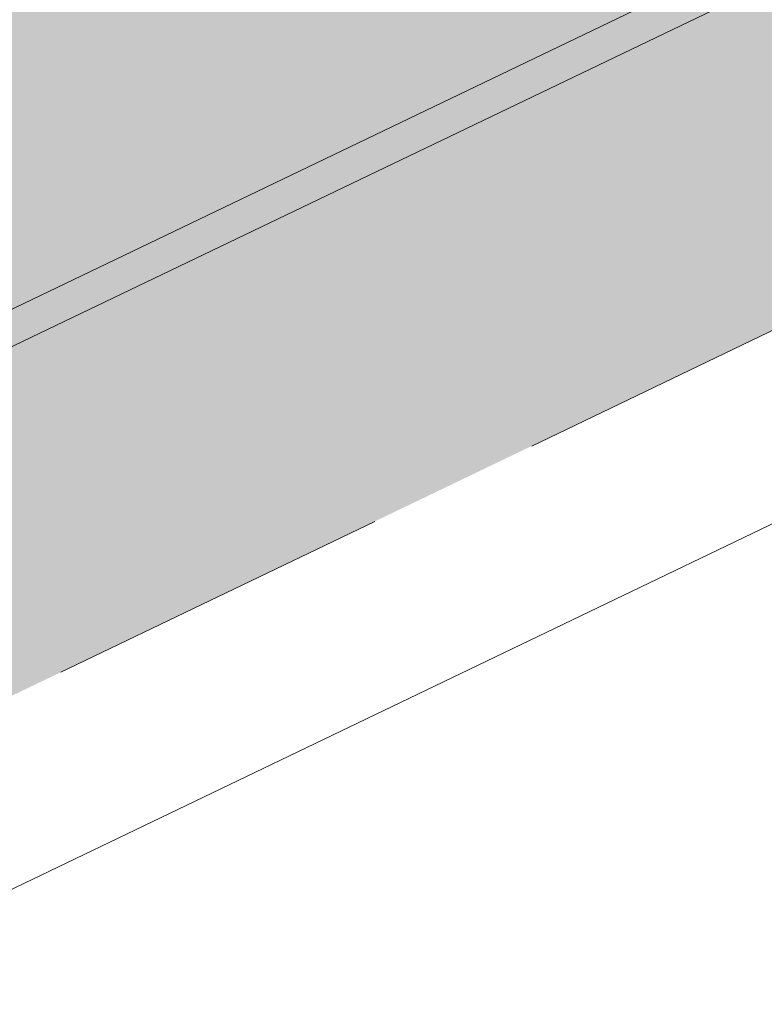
# Model space of a CAD drawing. Header units: metres. Extents: x 163628 to 167676, y 402708 to 405373.
# Tile 297 of 656: x 166354.411 to 166355.266, y 404352.261 to 404353.391. Entities that reach past the tile are written whole.
import ezdxf

# ---------------------------------------------------------------- set-up
doc = ezdxf.new("R2010")
doc.units = ezdxf.units.M
doc.linetypes.add('X-CA190022.004-UO-DWM_Snelfietsroute$0$VH-OPSLUITBAND_150X250', pattern=[24, 16, -2, 4, -2])
doc.layers.add('X-CA190022.004-UO-ARC_Arcering$0$N-WE-VH-VERHARDING-FIETSSTRAAT_GRIJS-A', color=251, linetype='Continuous', lineweight=0, transparency=0.5)
doc.layers.add('X-CA190022.004-UO-ARC_Arcering$0$N-WE-VH-VERHARDING-FIETSSTRAAT_ROOD-A', color=13, linetype='Continuous', lineweight=0, transparency=0.5)
for name, color, linetype, lineweight in [('X-CA190022.004-UO-BGT_Ondergrond$0$GE_314_WGDRijbaanLokaleweg_Vlak_GEM', 253, 'Continuous', 9), ('X-CA190022.004-UO-BGT_Ondergrond$0$GE_479_BTDGroenvoorziening_grasenkruida_GEM', 253, 'Continuous', 9), ('X-CA190022.004-UO-DWM_Snelfietsroute$0$N-WE-VH-KANTOPSLUITING_ACHTERKANTBAND-G', 7, 'Continuous', 18), ('X-CA190022.004-UO-DWM_Snelfietsroute$0$N-WE-VH-KANTOPSLUITING_OPSLUITBAND_200X250-G', 7, 'X-CA190022.004-UO-DWM_Snelfietsroute$0$VH-OPSLUITBAND_150X250', 18), ('X-CA190022.004-UO-DWM_Snelfietsroute$0$N-WE-VH-VERHARDING-G', 7, 'Continuous', 18)]:
    doc.layers.add(name, color=color, linetype=linetype, lineweight=lineweight)

msp = doc.modelspace()

# ---------------------------------------------------------------- hatches: boundary and pattern name
at = {"layer": 'X-CA190022.004-UO-ARC_Arcering$0$N-WE-VH-VERHARDING-FIETSSTRAAT_GRIJS-A'}
h = msp.add_hatch(color=256, dxfattribs=at)
h.dxf.hatch_style = 1
h.paths.add_polyline_path([(166375.9842, 404363.4227), (166371.477, 404361.2582), (166366.9697, 404359.0938), (166362.4625, 404356.9293), (166357.9553, 404354.7649), (166353.448, 404352.6004), (166349.0212, 404350.4746), (166349.1944, 404350.114), (166353.6212, 404352.2399), (166358.1284, 404354.4043), (166362.6357, 404356.5688), (166367.1429, 404358.7332), (166371.6501, 404360.8977), (166376.1574, 404363.0621), (166380.6646, 404365.2266), (166381.6794, 404365.7139), (166385.1718, 404367.391), (166389.6791, 404369.5555), (166394.1863, 404371.7199), (166394.9535, 404372.0884), (166394.7804, 404372.4489), (166394.0131, 404372.0805), (166389.5059, 404369.9161), (166384.9987, 404367.7516), (166381.5062, 404366.0745), (166380.4914, 404365.5871)])
at = {"layer": 'X-CA190022.004-UO-ARC_Arcering$0$N-WE-VH-VERHARDING-FIETSSTRAAT_ROOD-A'}
h = msp.add_hatch(color=256, dxfattribs=at)
h.dxf.hatch_style = 1
h.paths.add_polyline_path([(166384.9987, 404367.7516), (166389.5059, 404369.9161), (166394.0131, 404372.0805), (166394.7804, 404372.4489), (166393.0488, 404376.0547), (166392.0738, 404375.5865), (166387.5666, 404373.4221), (166383.0593, 404371.2576), (166378.5521, 404369.0932), (166374.0449, 404366.9287), (166369.5376, 404364.7643), (166365.0304, 404362.5998), (166360.5232, 404360.4353), (166356.0159, 404358.2709), (166351.5087, 404356.1064), (166347.2897, 404354.0804), (166349.0212, 404350.4746), (166353.448, 404352.6004), (166357.9553, 404354.7649), (166362.4625, 404356.9293), (166366.9697, 404359.0938), (166371.477, 404361.2582), (166375.9842, 404363.4227), (166380.4914, 404365.5871), (166381.5062, 404366.0745)])

# ---------------------------------------------------------------- linework, layer by layer
at = {"layer": 'X-CA190022.004-UO-BGT_Ondergrond$0$GE_314_WGDRijbaanLokaleweg_Vlak_GEM', "flags": 128}
msp.add_lwpolyline([(166395.93, 404372.931), (166347.44, 404349.677), (166346.785, 404349.363), (166343.066, 404348.641)], dxfattribs=at)
at = {"layer": 'X-CA190022.004-UO-BGT_Ondergrond$0$GE_479_BTDGroenvoorziening_grasenkruida_GEM', "flags": 128}
msp.add_lwpolyline([(166347.44, 404349.677), (166395.93, 404372.931), (166396.473, 404373.191), (166397.512, 404374.011), (166399.016, 404373.577), (166400.074, 404373.506), (166401.718, 404374.067), (166403.307, 404375.13), (166404.339, 404376.166), (166404.857, 404377.393), (166405.425, 404377.532), (166406.172, 404377.889), (166407.485, 404378.518), (166446.798, 404397.341)], dxfattribs=at)
at = {"layer": 'X-CA190022.004-UO-DWM_Snelfietsroute$0$N-WE-VH-KANTOPSLUITING_ACHTERKANTBAND-G', "ltscale": 0.2, "flags": 128}
msp.add_lwpolyline([(166459.1772, 404402.7078), (166270.4232, 404312.0649)], dxfattribs=at)
at = {"layer": 'X-CA190022.004-UO-DWM_Snelfietsroute$0$N-WE-VH-KANTOPSLUITING_OPSLUITBAND_200X250-G', "ltscale": 0.1, "flags": 128}
msp.add_lwpolyline([(166515.1916, 404426.924), (166514.4973, 404426.3888), (166513.5852, 404425.7487), (166513.491, 404425.6864), (166512.6334, 404425.1492), (166511.6585, 404424.6014), (166510.8893, 404424.213), (166478.7814, 404408.7687), (166478.1585, 404408.4818), (166477.1143, 404408.0564), (166476.7091, 404407.9091), (166476.0375, 404407.6859), (166474.9526, 404407.3789), (166474.5562, 404407.2827), (166465.8372, 404405.2588), (166465.211, 404405.1069), (166464.3105, 404404.8654), (166463.4182, 404404.5984), (166462.5316, 404404.3054), (166462.4016, 404404.26), (166461.6586, 404403.9888), (166460.792, 404403.6463), (166459.936, 404403.2793), (166459.0919, 404402.8887), (166270.3353, 404312.2446), (166269.8575, 404312.0062), (166269.0849, 404311.5811), (166268.3361, 404311.1189), (166267.6114, 404310.6199), (166266.9119, 404310.0849), (166266.342, 404309.6058), (166266.2443, 404309.5194), (166265.5992, 404308.9148), (166264.988, 404308.2818), (166264.4092, 404307.619), (166263.8643, 404306.9281), (166263.3526, 404306.208), (166263.2099, 404305.9928), (166262.7667, 404305.3393), (166262.1, 404304.4413), (166261.3883, 404303.5766), (166260.6343, 404302.7486), (166260.5068, 404302.6219)], dxfattribs=at)
at = {"layer": 'X-CA190022.004-UO-DWM_Snelfietsroute$0$N-WE-VH-VERHARDING-G', "flags": 128}
msp.add_lwpolyline([(166458.9211, 404403.2504), (166270.1594, 404312.6038)], dxfattribs=at)

doc.saveas('drawing.dxf')
